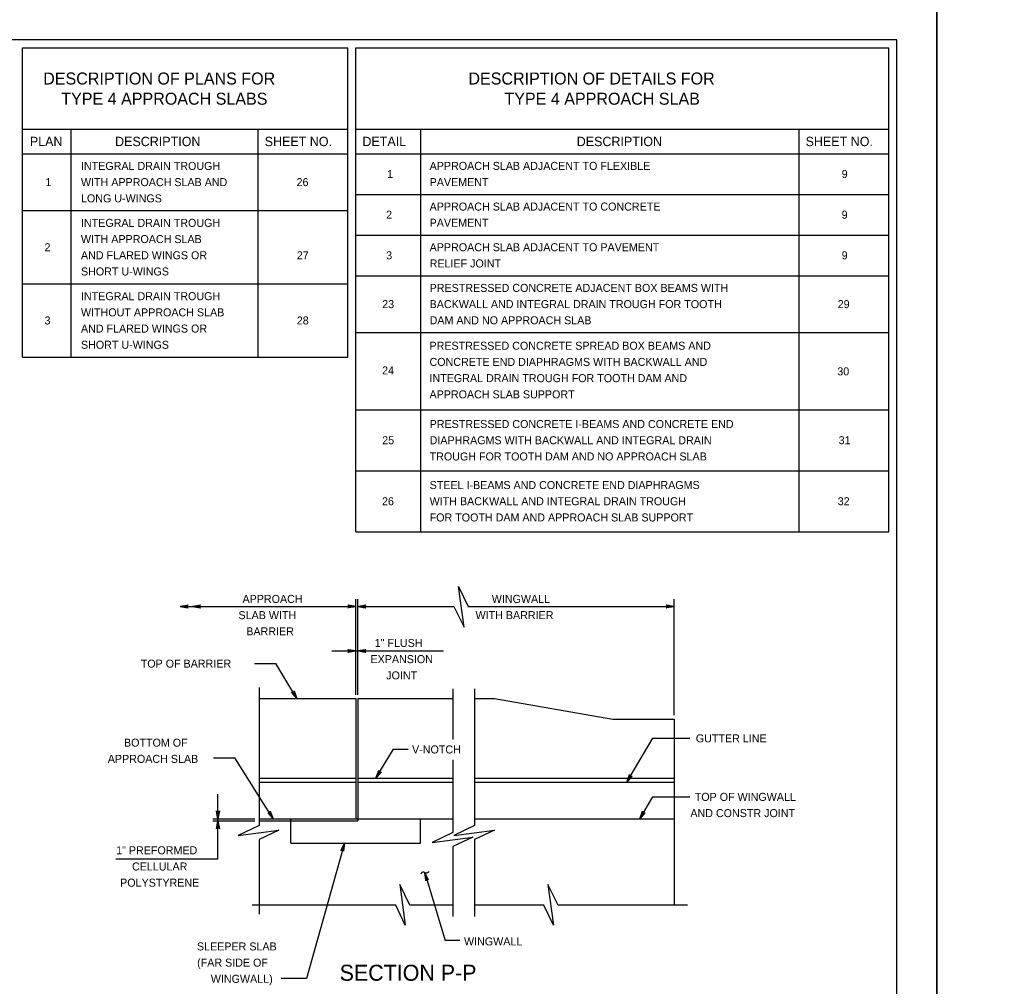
# Model space of a CAD drawing. Extents: x 636530 to 644067, y 294168 to 299122.
# Drawn here: x 640345.2 to 640715.9, y 295580.8 to 295943 of the extents above; entities that cross this region are included whole.
import ezdxf

# ---------------------------------------------------------------- set-up
doc = ezdxf.new("R2010")
doc.units = 0
doc.layers.add('1', color=7, linetype='Continuous')
doc.layers.add('PLT-BNDY', color=7, linetype='Continuous')

msp = doc.modelspace()

# ---------------------------------------------------------------- linework, layer by layer
at = {"layer": '1'}
for p, q in [((640673.78, 295935.48), (639887.78, 295935.48)), ((640673.78, 295371.48), (640673.78, 295935.48)), ((640346.12, 295932.43), (640468.04, 295932.43)), ((640346.12, 295816.58), (640346.12, 295932.43)), ((640468.04, 295816.58), (640468.04, 295932.43)), ((640471.09, 295751.12), (640471.09, 295932.43)), ((640471.09, 295932.43), (640670.74, 295932.43)), ((640670.74, 295751.12), (640670.74, 295932.43)), ((640346.12, 295901.95), (640468.04, 295901.95)), ((640364.41, 295816.58), (640364.41, 295901.95)), ((640434.52, 295816.58), (640434.52, 295901.95)), ((640471.09, 295901.95), (640670.74, 295901.95)), ((640495.48, 295751.12), (640495.48, 295901.95)), ((640637.21, 295751.12), (640637.21, 295901.95)), ((640346.12, 295892.8), (640468.04, 295892.8)), ((640471.09, 295892.8), (640670.74, 295892.8)), ((640471.09, 295877.56), (640670.74, 295877.56)), ((640346.12, 295871.47), (640468.04, 295871.47)), ((640471.09, 295862.32), (640670.74, 295862.32)), ((640346.12, 295844.01), (640468.04, 295844.01)), ((640471.09, 295847.08), (640670.74, 295847.08)), ((640471.09, 295825.77), (640670.74, 295825.77)), ((640346.12, 295816.58), (640468.04, 295816.58)), ((640471.09, 295796.84), (640670.74, 295796.84)), ((640471.09, 295773.98), (640670.74, 295773.98)), ((640471.09, 295751.12), (640670.74, 295751.12)), ((640471.03, 295689.99), (640471.03, 295725.86)), ((640471.79, 295689.99), (640471.79, 295725.86)), ((640590.37, 295682.39), (640590.37, 295725.86)), ((640405.23, 295723.12), (640471.03, 295723.12)), ((640471.79, 295723.12), (640507.83, 295723.12)), ((640513.11, 295723.12), (640590.37, 295723.12)), ((640462.02, 295706.45), (640503.96, 295706.45)), ((640433.08, 295701.79), (640441.15, 295701.79)), ((640448.96, 295688.69), (640441.15, 295701.79)), ((640434.79, 295692.78), (640434.79, 295641.07)), ((640507.47, 295692.31), (640507.47, 295673.26)), ((640515.57, 295692.31), (640515.57, 295641.08)), ((640434.79, 295688.69), (640471.03, 295688.69)), ((640471.03, 295688.69), (640471.03, 295643.53)), ((640471.79, 295688.69), (640471.79, 295642.77)), ((640471.79, 295688.69), (640507.47, 295688.69)), ((640515.58, 295688.69), (640523.05, 295688.69)), ((640523.05, 295688.69), (640567.35, 295680.88)), ((640567.35, 295680.88), (640590.37, 295680.88)), ((640590.37, 295680.88), (640590.37, 295611.14)), ((640572.58, 295657.26), (640582.4, 295673.73)), ((640582.4, 295673.73), (640596.24, 295673.73)), ((640478.63, 295658.78), (640485.14, 295669.7)), ((640485.14, 295669.7), (640490.74, 295669.7)), ((640417.71, 295666.34), (640425.78, 295666.34)), ((640440.12, 295643.53), (640425.78, 295666.34)), ((640507.47, 295665.6), (640507.47, 295638.45)), ((640434.79, 295658.78), (640471.03, 295658.78)), ((640471.79, 295658.78), (640507.47, 295658.78)), ((640515.57, 295658.78), (640590.37, 295658.78)), ((640434.79, 295657.26), (640471.03, 295657.26)), ((640471.79, 295657.26), (640507.47, 295657.26)), ((640515.57, 295657.26), (640590.37, 295657.26)), ((640419.38, 295628.48), (640419.38, 295652.83)), ((640577.45, 295643.53), (640582.4, 295651.83)), ((640582.4, 295651.83), (640596.24, 295651.83)), ((640417.44, 295643.53), (640433.21, 295643.53)), ((640417.44, 295642.77), (640433.21, 295642.77)), ((640434.79, 295643.53), (640507.47, 295643.53)), ((640434.79, 295642.77), (640471.79, 295642.77)), ((640446.7, 295634.39), (640446.7, 295643.53)), ((640495.35, 295634.39), (640495.35, 295643.53)), ((640515.57, 295643.53), (640590.37, 295643.53)), ((640434.79, 295635.79), (640434.79, 295607.82)), ((640446.7, 295634.39), (640495.35, 295634.39)), ((640466.78, 295634.39), (640452.57, 295583.74)), ((640507.47, 295633.17), (640507.47, 295606.91)), ((640515.57, 295635.8), (640515.57, 295606.91)), ((640419.38, 295628.48), (640381.12, 295628.48)), ((640496.95, 295623.36), (640504.58, 295597.96)), ((640486.07, 295611.14), (640432.19, 295611.14)), ((640507.47, 295611.14), (640491.34, 295611.14)), ((640541.58, 295611.14), (640515.57, 295611.14)), ((640595.32, 295611.14), (640546.86, 295611.14)), ((640510.07, 295597.96), (640504.58, 295597.96)), ((640452.57, 295583.74), (640443.12, 295583.74))]:
    msp.add_line(p, q, dxfattribs=at)
for points in [[(640507.83, 295723.12), (640511.64, 295715.34), (640509.57, 295730.57), (640513.11, 295723.12)], [(640405.23, 295723.12), (640408.21, 295723.68), (640408.1, 295723.6), (640407.98, 295723.52), (640407.92, 295723.42), (640407.86, 295723.32), (640407.85, 295723.22), (640407.83, 295723.12), (640407.85, 295723.02), (640407.86, 295722.92), (640407.92, 295722.82), (640407.98, 295722.72), (640408.1, 295722.64), (640408.21, 295722.56), (640405.23, 295723.12), (640408.1, 295722.64), (640407.98, 295722.72), (640405.23, 295723.12), (640407.92, 295722.82), (640407.86, 295722.92), (640405.23, 295723.12), (640407.85, 295723.02), (640407.83, 295723.12), (640405.23, 295723.12), (640407.85, 295723.22), (640407.86, 295723.32), (640405.23, 295723.12), (640407.92, 295723.42), (640407.98, 295723.52), (640405.23, 295723.12), (640408.1, 295723.6)], [(640409.91, 295723.12), (640412.89, 295723.68), (640412.78, 295723.6), (640412.66, 295723.52), (640412.6, 295723.42), (640412.54, 295723.32), (640412.53, 295723.22), (640412.51, 295723.12), (640412.53, 295723.02), (640412.54, 295722.92), (640412.6, 295722.82), (640412.66, 295722.72), (640412.78, 295722.64), (640412.89, 295722.56), (640409.91, 295723.12), (640412.78, 295722.64), (640412.66, 295722.72), (640409.91, 295723.12), (640412.6, 295722.82), (640412.54, 295722.92), (640409.91, 295723.12), (640412.53, 295723.02), (640412.51, 295723.12), (640409.91, 295723.12), (640412.53, 295723.22), (640412.54, 295723.32), (640409.91, 295723.12), (640412.6, 295723.42), (640412.66, 295723.52), (640409.91, 295723.12), (640412.78, 295723.6)], [(640471.03, 295723.12), (640468.04, 295722.56), (640468.16, 295722.64), (640468.27, 295722.72), (640468.33, 295722.82), (640468.39, 295722.92), (640468.41, 295723.02), (640468.43, 295723.12), (640468.41, 295723.22), (640468.39, 295723.32), (640468.33, 295723.42), (640468.27, 295723.52), (640468.16, 295723.6), (640468.04, 295723.68), (640471.03, 295723.12), (640468.16, 295723.6), (640468.27, 295723.52), (640471.03, 295723.12), (640468.33, 295723.42), (640468.39, 295723.32), (640471.03, 295723.12), (640468.41, 295723.22), (640468.43, 295723.12), (640471.03, 295723.12), (640468.41, 295723.02), (640468.39, 295722.92), (640471.03, 295723.12), (640468.33, 295722.82), (640468.27, 295722.72), (640471.03, 295723.12), (640468.16, 295722.64)], [(640471.79, 295723.12), (640474.77, 295723.68), (640474.66, 295723.6), (640474.54, 295723.52), (640474.48, 295723.42), (640474.42, 295723.32), (640474.41, 295723.22), (640474.39, 295723.12), (640474.41, 295723.02), (640474.42, 295722.92), (640474.48, 295722.82), (640474.54, 295722.72), (640474.66, 295722.64), (640474.77, 295722.56), (640471.79, 295723.12), (640474.66, 295722.64), (640474.54, 295722.72), (640471.79, 295723.12), (640474.48, 295722.82), (640474.42, 295722.92), (640471.79, 295723.12), (640474.41, 295723.02), (640474.39, 295723.12), (640471.79, 295723.12), (640474.41, 295723.22), (640474.42, 295723.32), (640471.79, 295723.12), (640474.48, 295723.42), (640474.54, 295723.52), (640471.79, 295723.12), (640474.66, 295723.6)], [(640590.37, 295723.12), (640587.39, 295722.56), (640587.51, 295722.64), (640587.62, 295722.72), (640587.68, 295722.82), (640587.74, 295722.92), (640587.76, 295723.02), (640587.77, 295723.12), (640587.76, 295723.22), (640587.74, 295723.32), (640587.68, 295723.42), (640587.62, 295723.52), (640587.51, 295723.6), (640587.39, 295723.68), (640590.37, 295723.12), (640587.51, 295723.6), (640587.62, 295723.52), (640590.37, 295723.12), (640587.68, 295723.42), (640587.74, 295723.32), (640590.37, 295723.12), (640587.76, 295723.22), (640587.77, 295723.12), (640590.37, 295723.12), (640587.76, 295723.02), (640587.74, 295722.92), (640590.37, 295723.12), (640587.68, 295722.82), (640587.62, 295722.72), (640590.37, 295723.12), (640587.51, 295722.64)], [(640471.03, 295706.45), (640468.04, 295705.89), (640468.16, 295705.97), (640468.27, 295706.05), (640468.33, 295706.15), (640468.39, 295706.25), (640468.41, 295706.35), (640468.43, 295706.45), (640468.41, 295706.55), (640468.39, 295706.65), (640468.33, 295706.75), (640468.27, 295706.85), (640468.16, 295706.93), (640468.04, 295707.01), (640471.03, 295706.45), (640468.16, 295706.93), (640468.27, 295706.85), (640471.03, 295706.45), (640468.33, 295706.75), (640468.39, 295706.65), (640471.03, 295706.45), (640468.41, 295706.55), (640468.43, 295706.45), (640471.03, 295706.45), (640468.41, 295706.35), (640468.39, 295706.25), (640471.03, 295706.45), (640468.33, 295706.15), (640468.27, 295706.05), (640471.03, 295706.45), (640468.16, 295705.97)], [(640471.79, 295706.45), (640474.77, 295707.01), (640474.66, 295706.93), (640474.54, 295706.85), (640474.48, 295706.75), (640474.42, 295706.65), (640474.41, 295706.55), (640474.39, 295706.45), (640474.41, 295706.35), (640474.42, 295706.25), (640474.48, 295706.15), (640474.54, 295706.05), (640474.66, 295705.97), (640474.77, 295705.89), (640471.79, 295706.45), (640474.66, 295705.97), (640474.54, 295706.05), (640471.79, 295706.45), (640474.48, 295706.15), (640474.42, 295706.25), (640471.79, 295706.45), (640474.41, 295706.35), (640474.39, 295706.45), (640471.79, 295706.45), (640474.41, 295706.55), (640474.42, 295706.65), (640471.79, 295706.45), (640474.48, 295706.75), (640474.54, 295706.85), (640471.79, 295706.45), (640474.66, 295706.93)], [(640448.96, 295688.69), (640446.95, 295690.97), (640447.08, 295690.91), (640447.21, 295690.85), (640447.32, 295690.85), (640447.44, 295690.85), (640447.54, 295690.89), (640447.63, 295690.92), (640447.71, 295690.99), (640447.78, 295691.06), (640447.84, 295691.16), (640447.9, 295691.26), (640447.91, 295691.4), (640447.91, 295691.54), (640448.96, 295688.69), (640447.91, 295691.4), (640447.9, 295691.26), (640448.96, 295688.69), (640447.84, 295691.16), (640447.78, 295691.06), (640448.96, 295688.69), (640447.71, 295690.99), (640447.63, 295690.92), (640448.96, 295688.69), (640447.54, 295690.89), (640447.44, 295690.85), (640448.96, 295688.69), (640447.32, 295690.85), (640447.21, 295690.85), (640448.96, 295688.69), (640447.08, 295690.91)], [(640478.63, 295658.78), (640479.68, 295661.63), (640479.69, 295661.49), (640479.7, 295661.35), (640479.75, 295661.25), (640479.81, 295661.15), (640479.89, 295661.08), (640479.96, 295661.02), (640480.06, 295660.98), (640480.15, 295660.94), (640480.27, 295660.94), (640480.38, 295660.94), (640480.51, 295661), (640480.64, 295661.06), (640478.63, 295658.78), (640480.51, 295661), (640480.38, 295660.94), (640478.63, 295658.78), (640480.27, 295660.94), (640480.15, 295660.94), (640478.63, 295658.78), (640480.06, 295660.98), (640479.96, 295661.02), (640478.63, 295658.78), (640479.89, 295661.08), (640479.81, 295661.15), (640478.63, 295658.78), (640479.75, 295661.25), (640479.7, 295661.35), (640478.63, 295658.78), (640479.69, 295661.49)], [(640572.58, 295657.26), (640573.63, 295660.11), (640573.64, 295659.97), (640573.65, 295659.83), (640573.7, 295659.73), (640573.76, 295659.62), (640573.84, 295659.56), (640573.91, 295659.49), (640574.01, 295659.46), (640574.1, 295659.42), (640574.22, 295659.42), (640574.33, 295659.42), (640574.46, 295659.48), (640574.59, 295659.53), (640572.58, 295657.26), (640574.46, 295659.48), (640574.33, 295659.42), (640572.58, 295657.26), (640574.22, 295659.42), (640574.1, 295659.42), (640572.58, 295657.26), (640574.01, 295659.46), (640573.91, 295659.49), (640572.58, 295657.26), (640573.84, 295659.56), (640573.76, 295659.62), (640572.58, 295657.26), (640573.7, 295659.73), (640573.65, 295659.83), (640572.58, 295657.26), (640573.64, 295659.97)], [(640419.38, 295643.53), (640418.82, 295646.52), (640418.9, 295646.4), (640418.98, 295646.29), (640419.08, 295646.23), (640419.18, 295646.17), (640419.28, 295646.15), (640419.38, 295646.13), (640419.48, 295646.15), (640419.58, 295646.17), (640419.68, 295646.23), (640419.78, 295646.29), (640419.86, 295646.4), (640419.94, 295646.52), (640419.38, 295643.53), (640419.86, 295646.4), (640419.78, 295646.29), (640419.38, 295643.53), (640419.68, 295646.23), (640419.58, 295646.17), (640419.38, 295643.53), (640419.48, 295646.15), (640419.38, 295646.13), (640419.38, 295643.53), (640419.28, 295646.15), (640419.18, 295646.17), (640419.38, 295643.53), (640419.08, 295646.23), (640418.98, 295646.29), (640419.38, 295643.53), (640418.9, 295646.4)], [(640440.12, 295643.53), (640438.06, 295645.76), (640438.19, 295645.71), (640438.32, 295645.65), (640438.43, 295645.65), (640438.55, 295645.66), (640438.64, 295645.7), (640438.74, 295645.74), (640438.81, 295645.8), (640438.89, 295645.87), (640438.94, 295645.97), (640438.99, 295646.08), (640439, 295646.22), (640439.01, 295646.36), (640440.12, 295643.53), (640439, 295646.22), (640438.99, 295646.08), (640440.12, 295643.53), (640438.94, 295645.97), (640438.89, 295645.87), (640440.12, 295643.53), (640438.81, 295645.8), (640438.74, 295645.74), (640440.12, 295643.53), (640438.64, 295645.7), (640438.55, 295645.66), (640440.12, 295643.53), (640438.43, 295645.65), (640438.32, 295645.65), (640440.12, 295643.53), (640438.19, 295645.71)], [(640577.45, 295643.53), (640578.5, 295646.38), (640578.51, 295646.24), (640578.52, 295646.1), (640578.58, 295646), (640578.63, 295645.9), (640578.71, 295645.83), (640578.78, 295645.77), (640578.88, 295645.73), (640578.97, 295645.69), (640579.09, 295645.69), (640579.21, 295645.69), (640579.33, 295645.75), (640579.46, 295645.81), (640577.45, 295643.53), (640579.33, 295645.75), (640579.21, 295645.69), (640577.45, 295643.53), (640579.09, 295645.69), (640578.97, 295645.69), (640577.45, 295643.53), (640578.88, 295645.73), (640578.78, 295645.77), (640577.45, 295643.53), (640578.71, 295645.83), (640578.63, 295645.9), (640577.45, 295643.53), (640578.58, 295646), (640578.52, 295646.1), (640577.45, 295643.53), (640578.51, 295646.24)], [(640419.38, 295642.77), (640419.94, 295639.79), (640419.86, 295639.9), (640419.78, 295640.02), (640419.68, 295640.08), (640419.58, 295640.14), (640419.48, 295640.16), (640419.38, 295640.17), (640419.28, 295640.16), (640419.18, 295640.14), (640419.08, 295640.08), (640418.98, 295640.02), (640418.9, 295639.9), (640418.82, 295639.79), (640419.38, 295642.77), (640418.9, 295639.9), (640418.98, 295640.02), (640419.38, 295642.77), (640419.08, 295640.08), (640419.18, 295640.14), (640419.38, 295642.77), (640419.28, 295640.16), (640419.38, 295640.17), (640419.38, 295642.77), (640419.48, 295640.16), (640419.58, 295640.14), (640419.38, 295642.77), (640419.68, 295640.08), (640419.78, 295640.02), (640419.38, 295642.77), (640419.86, 295639.9)], [(640434.79, 295641.07), (640427.02, 295637.26), (640442.24, 295639.33), (640434.79, 295635.79)], [(640515.57, 295641.08), (640507.79, 295637.27), (640523.02, 295639.34), (640515.57, 295635.8)], [(640507.47, 295638.45), (640499.69, 295634.64), (640514.91, 295636.71), (640507.47, 295633.17)], [(640466.78, 295634.39), (640466.51, 295631.37), (640466.47, 295631.5), (640466.42, 295631.63), (640466.34, 295631.72), (640466.26, 295631.8), (640466.17, 295631.84), (640466.08, 295631.89), (640465.98, 295631.9), (640465.88, 295631.91), (640465.76, 295631.88), (640465.65, 295631.85), (640465.54, 295631.76), (640465.44, 295631.67), (640466.78, 295634.39), (640465.54, 295631.76), (640465.65, 295631.85), (640466.78, 295634.39), (640465.76, 295631.88), (640465.88, 295631.91), (640466.78, 295634.39), (640465.98, 295631.9), (640466.08, 295631.89), (640466.78, 295634.39), (640466.17, 295631.84), (640466.26, 295631.8), (640466.78, 295634.39), (640466.34, 295631.72), (640466.42, 295631.63), (640466.78, 295634.39), (640466.47, 295631.5)], [(640496.95, 295623.36), (640497.28, 295620.34), (640497.32, 295620.48), (640497.36, 295620.61), (640497.44, 295620.69), (640497.52, 295620.78), (640497.61, 295620.82), (640497.7, 295620.87), (640497.8, 295620.88), (640497.9, 295620.89), (640498.02, 295620.87), (640498.13, 295620.84), (640498.24, 295620.75), (640498.35, 295620.66), (640496.95, 295623.36), (640498.24, 295620.75), (640498.13, 295620.84), (640496.95, 295623.36), (640498.02, 295620.87), (640497.9, 295620.89), (640496.95, 295623.36), (640497.8, 295620.88), (640497.7, 295620.87), (640496.95, 295623.36), (640497.61, 295620.82), (640497.52, 295620.78), (640496.95, 295623.36), (640497.44, 295620.69), (640497.36, 295620.61), (640496.95, 295623.36), (640497.32, 295620.48)], [(640491.34, 295611.14), (640487.54, 295618.92), (640489.61, 295603.7), (640486.07, 295611.14)], [(640546.86, 295611.14), (640543.05, 295618.92), (640545.12, 295603.7), (640541.58, 295611.14)]]:
    msp.add_lwpolyline(points, dxfattribs=at)
msp.add_spline([(640498.44, 295623.84), (640497.74, 295623.15), (640496.15, 295623.57), (640495.46, 295622.93)], degree=3, dxfattribs=at)
at = {"layer": 'PLT-BNDY'}
for points in [[(639847.78, 295950.48), (640688.78, 295950.48), (640688.78, 295356.48), (639847.78, 295356.48)], [(640688.78, 295950.48), (641529.78, 295950.48), (641529.78, 295356.48), (640688.78, 295356.48)]]:
    msp.add_lwpolyline(points, close=True, dxfattribs=at)

# ---------------------------------------------------------------- texts
at = {"layer": '1'}
for s, height, p in [('DESCRIPTION OF PLANS FOR', 4.5, (640353.93, 295918.72)), ('DESCRIPTION OF DETAILS FOR', 4.5, (640513.26, 295918.72)), ('TYPE 4 APPROACH SLABS', 4.5, (640360.7, 295911.15)), ('TYPE 4 APPROACH SLAB', 4.5, (640526.76, 295911.15)), ('PLAN', 3.5, (640348.93, 295895.63)), ('DESCRIPTION', 3.5, (640380.87, 295895.63)), ('SHEET NO.', 3.5, (640436.92, 295895.63)), ('DETAIL', 3.5, (640473.54, 295895.63)), ('DESCRIPTION', 3.5, (640553.85, 295895.63)), ('SHEET NO.', 3.5, (640639.61, 295895.63)), ('INTEGRAL DRAIN TROUGH', 3, (640368.08, 295886.71)), ('1', 3, (640354.77, 295880.64)), ('WITH APPROACH SLAB AND', 3, (640368.08, 295880.64)), ('LONG U-WINGS', 3, (640368.08, 295874.56)), ('INTEGRAL DRAIN TROUGH', 3, (640368.08, 295865.37)), ('2', 3, (640354.43, 295856.24)), ('WITH APPROACH SLAB', 3, (640368.08, 295859.3)), ('AND FLARED WINGS OR', 3, (640368.08, 295853.23)), ('SHORT U-WINGS', 3, (640368.08, 295847.16)), ('INTEGRAL DRAIN TROUGH', 3, (640368.08, 295837.9)), ('23', 3, (640480.96, 295834.93)), ('29', 3, (640651.63, 295834.93)), ('WITHOUT APPROACH SLAB', 3, (640368.08, 295831.83)), ('3', 3, (640354.43, 295828.8)), ('28', 3, (640448.95, 295828.8)), ('AND FLARED WINGS OR', 3, (640368.08, 295825.76)), ('SHORT U-WINGS ', 3, (640368.08, 295819.69)), ('PRESTRESSED CONCRETE SPREAD BOX BEAMS AND', 3, (640498.68, 295819.33)), ('CONCRETE END DIAPHRAGMS WITH BACKWALL AND ', 3, (640498.68, 295813.26)), ('INTEGRAL DRAIN TROUGH FOR TOOTH DAM AND ', 3, (640498.68, 295807.18)), ('APPROACH SLAB SUPPORT', 3, (640498.68, 295801.11)), ('25', 3, (640480.96, 295783.91)), ('31', 3, (640651.99, 295783.91)), ('STEEL I-BEAMS AND CONCRETE END DIAPHRAGMS', 3, (640498.73, 295767.12)), ('26', 3, (640480.87, 295761.05)), ('WITH BACKWALL AND INTEGRAL DRAIN TROUGH', 3, (640498.73, 295761.05)), ('32', 3, (640651.64, 295761.05)), ('FOR TOOTH DAM AND APPROACH SLAB SUPPORT', 3, (640498.73, 295754.98)), ('APPROACH', 3, (640428.61, 295724.45)), ('WINGWALL', 3, (640522.01, 295724.45)), ('SLAB WITH', 3, (640427.11, 295718.37)), ('WITH BARRIER', 3, (640515.93, 295718.37)), ('BARRIER', 3, (640430.03, 295712.3)), ('1" FLUSH', 3, (640478.14, 295707.95)), ('TOP OF BARRIER', 3, (640390.48, 295700.2)), ('EXPANSION', 3, (640476.57, 295701.88)), ('JOINT', 3, (640482.46, 295695.8)), ('BOTTOM OF', 3, (640384.2, 295670.58)), ('GUTTER LINE', 3, (640598.48, 295672.19)), ('V-NOTCH', 3, (640492.14, 295668.04)), ('APPROACH SLAB', 3, (640378.13, 295664.51)), ('TOP OF WINGWALL', 3, (640598.07, 295650.26)), ('AND CONSTR JOINT', 3, (640596.43, 295644.18)), ('WINGWALL', 3, (640511.61, 295596.11)), ('SLEEPER SLAB', 3, (640411.54, 295594.22)), ('(FAR SIDE OF', 3, (640411.61, 295588.15)), ('SECTION P-P', 6, (640465.01, 295582.86)), ('WINGWALL)', 3, (640416.73, 295582.08))]:
    msp.add_text(s, height=height, rotation=360, dxfattribs=at).set_placement(p)
for s, p in [('APPROACH SLAB ADJACENT TO FLEXIBLE', (640498.73, 295886.72)), ('1', (640482.78, 295883.68)), ('9', (640653.12, 295883.68)), ('26', (640448.87, 295880.64)), ('PAVEMENT', (640498.73, 295880.65)), ('APPROACH SLAB ADJACENT TO CONCRETE', (640498.73, 295871.48)), ('2', (640482.43, 295868.44)), ('9', (640653.12, 295868.44)), ('PAVEMENT', (640498.73, 295865.41)), ('APPROACH SLAB ADJACENT TO PAVEMENT', (640498.73, 295856.24)), ('27', (640448.95, 295853.2)), ('3', (640482.43, 295853.2)), ('9', (640653.12, 295853.2)), ('RELIEF JOINT', (640498.73, 295850.17)), ('PRESTRESSED CONCRETE ADJACENT BOX BEAMS WITH', (640498.73, 295841)), ('BACKWALL AND INTEGRAL DRAIN TROUGH FOR TOOTH', (640498.73, 295834.93)), ('DAM AND NO APPROACH SLAB', (640498.73, 295828.86)), ('24', (640480.93, 295810.08)), ('30', (640651.49, 295809.73)), ('PRESTRESSED CONCRETE I-BEAMS AND CONCRETE END', (640498.73, 295789.98)), ('DIAPHRAGMS WITH BACKWALL AND INTEGRAL DRAIN', (640498.73, 295783.91)), ('TROUGH FOR TOOTH DAM AND NO APPROACH SLAB', (640498.73, 295777.84)), ('1" PREFORMED', (640381.26, 295630.25)), ('CELLULAR', (640387.21, 295624.18)), ('POLYSTYRENE', (640382.76, 295618.11))]:
    msp.add_text(s, height=3, dxfattribs=at).set_placement(p)

doc.saveas('drawing.dxf')
